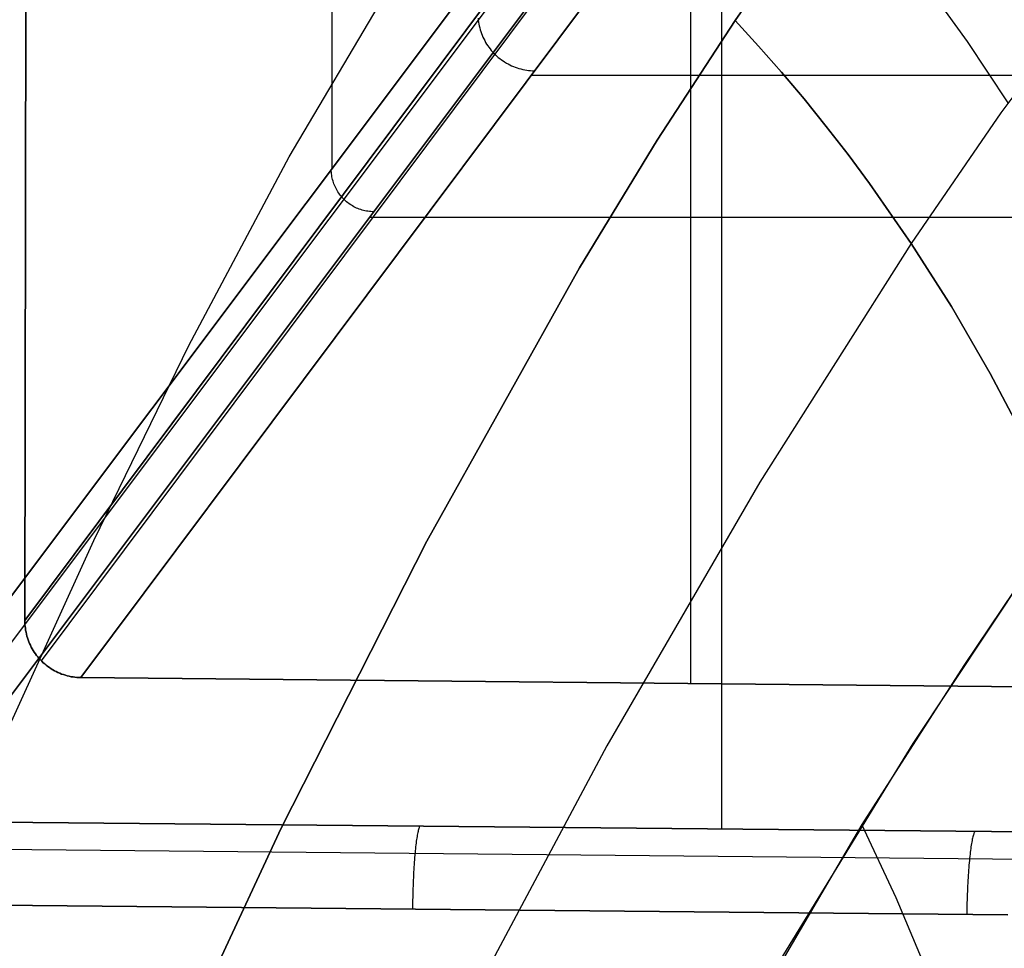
# Model space of a CAD drawing. Header units: millimetres. Extents: x -273 to 273, y -240 to 302.
# Tile 262 of 280: x 188 to 223, y 182 to 215. Entities that reach past the tile are written whole.
import ezdxf

# ---------------------------------------------------------------- set-up
doc = ezdxf.new("R2010")
doc.units = ezdxf.units.MM
doc.header["$MEASUREMENT"] = 0
doc.layers.add('IGES level 1', color=7, linetype='Continuous', true_color=0x3e413d)
doc.layers.add('IGES level 2', color=7, linetype='Continuous', true_color=0x008000)

msp = doc.modelspace()

# ---------------------------------------------------------------- linework, layer by layer
at = {"layer": 'IGES level 1'}
for p, q in [((198.912, 244.471, 204.758), (198.912, 209.754, 204.758)), ((188.094, 193.83, 418.783), (220.036, 236.582, 6)), ((220.036, 236.582, 6), (188.094, 193.83, 418.783)), ((220.618, 235.171, 5.999), (188.67, 192.411, 418.858)), ((190.068, 191.814, 418.989), (222.026, 234.588, 6)), ((222.026, 234.588, 6), (190.068, 191.814, 418.989)), ((182.824, 188.303, 409.516), (215, 231.205)), ((215, 231.205), (182.824, 188.303, 409.516)), ((183.235, 187.212, 409.833), (215.436, 230.146, 0)), ((184.275, 186.752, 410.041), (216.492, 229.709)), ((216.492, 229.709), (184.275, 186.752, 410.041)), ((188.141, 225.792, 418.174), (188.094, 193.83, 418.783)), ((188.094, 193.83, 418.783), (188.141, 225.792, 418.174)), ((212.63, 224.559, 49.159), (212.63, 186.489, 412.555)), ((211.553, 191.613, 420.93), (211.553, 220.571, 141.337)), ((204.061, 215.055, 212.507), (204.067, 214.986, 212.5)), ((204.067, 214.986, 212.5), (204.076, 214.917, 212.493)), ((204.076, 214.917, 212.493), (204.088, 214.849, 212.487)), ((204.088, 214.849, 212.487), (204.101, 214.781, 212.481)), ((204.101, 214.781, 212.481), (204.117, 214.714, 212.476)), ((204.117, 214.714, 212.476), (204.136, 214.647, 212.47)), ((204.136, 214.647, 212.47), (204.156, 214.581, 212.465)), ((204.156, 214.581, 212.465), (204.179, 214.516, 212.46)), ((204.179, 214.516, 212.46), (204.205, 214.451, 212.455)), ((204.205, 214.451, 212.455), (204.232, 214.387, 212.451)), ((204.232, 214.387, 212.451), (204.262, 214.325, 212.446)), ((204.262, 214.325, 212.446), (204.294, 214.263, 212.443)), ((204.294, 214.263, 212.443), (204.327, 214.203, 212.439)), ((204.327, 214.203, 212.439), (204.363, 214.143, 212.436)), ((204.363, 214.143, 212.436), (204.401, 214.085, 212.432)), ((204.401, 214.085, 212.432), (204.441, 214.028, 212.43)), ((204.441, 214.028, 212.43), (204.483, 213.973, 212.427)), ((204.483, 213.973, 212.427), (204.527, 213.919, 212.425)), ((204.527, 213.919, 212.425), (204.573, 213.867, 212.423)), ((204.573, 213.867, 212.423), (204.62, 213.816, 212.422)), ((204.62, 213.816, 212.422), (204.669, 213.767, 212.42)), ((204.669, 213.767, 212.42), (204.72, 213.72, 212.419)), ((204.72, 213.72, 212.419), (204.773, 213.674, 212.419)), ((204.773, 213.674, 212.419), (204.827, 213.631, 212.418)), ((204.827, 213.631, 212.418), (204.882, 213.589, 212.418)), ((204.882, 213.589, 212.418), (204.939, 213.549, 212.419)), ((204.939, 213.549, 212.419), (204.997, 213.511, 212.419)), ((204.997, 213.511, 212.419), (205.057, 213.475, 212.42)), ((205.057, 213.475, 212.42), (205.117, 213.441, 212.421)), ((205.117, 213.441, 212.421), (205.179, 213.41, 212.423)), ((205.179, 213.41, 212.423), (205.242, 213.38, 212.424)), ((205.242, 213.38, 212.424), (205.306, 213.353, 212.427)), ((205.306, 213.353, 212.427), (205.37, 213.328, 212.429)), ((205.37, 213.328, 212.429), (205.436, 213.305, 212.432)), ((205.436, 213.305, 212.432), (205.502, 213.284, 212.435)), ((205.502, 213.284, 212.435), (205.569, 213.266, 212.438)), ((205.569, 213.266, 212.438), (205.636, 213.25, 212.441)), ((205.636, 213.25, 212.441), (205.704, 213.236, 212.445)), ((205.704, 213.236, 212.445), (205.773, 213.225, 212.449)), ((205.773, 213.225, 212.449), (205.842, 213.216, 212.454)), ((205.842, 213.216, 212.454), (205.911, 213.209, 212.459)), ((205.911, 213.209, 212.459), (205.98, 213.205, 212.463)), ((228.193, 213.04, 214.042), (205.927, 213.04, 214.042)), ((205.98, 213.205, 212.463), (206.049, 213.203, 212.469)), ((198.891, 209.673, 205.035), (198.89, 209.725, 205.04)), ((198.894, 209.621, 205.03), (198.891, 209.673, 205.035)), ((198.899, 209.569, 205.025), (198.894, 209.621, 205.03)), ((198.906, 209.518, 205.02), (198.899, 209.569, 205.025)), ((198.914, 209.467, 205.015), (198.906, 209.518, 205.02)), ((198.925, 209.416, 205.01), (198.914, 209.467, 205.015)), ((198.937, 209.365, 205.006), (198.925, 209.416, 205.01)), ((198.95, 209.315, 205.002), (198.937, 209.365, 205.006)), ((198.966, 209.266, 204.998), (198.95, 209.315, 205.002)), ((198.983, 209.217, 204.994), (198.966, 209.266, 204.998)), ((199.002, 209.168, 204.991), (198.983, 209.217, 204.994)), ((199.023, 209.121, 204.987), (199.002, 209.168, 204.991)), ((199.045, 209.074, 204.984), (199.023, 209.121, 204.987)), ((199.069, 209.027, 204.981), (199.045, 209.074, 204.984)), ((199.094, 208.982, 204.978), (199.069, 209.027, 204.981)), ((199.121, 208.938, 204.976), (199.094, 208.982, 204.978)), ((199.15, 208.894, 204.974), (199.121, 208.938, 204.976)), ((199.18, 208.852, 204.971), (199.15, 208.894, 204.974)), ((199.211, 208.81, 204.97), (199.18, 208.852, 204.971)), ((199.244, 208.77, 204.968), (199.211, 208.81, 204.97)), ((199.278, 208.731, 204.966), (199.244, 208.77, 204.968)), ((199.314, 208.692, 204.965), (199.278, 208.731, 204.966)), ((199.351, 208.656, 204.964), (199.314, 208.692, 204.965)), ((199.389, 208.62, 204.964), (199.351, 208.656, 204.964)), ((199.428, 208.586, 204.963), (199.389, 208.62, 204.964)), ((199.469, 208.553, 204.963), (199.428, 208.586, 204.963)), ((199.51, 208.522, 204.963), (199.469, 208.553, 204.963)), ((199.553, 208.492, 204.963), (199.51, 208.522, 204.963)), ((199.596, 208.464, 204.964), (199.553, 208.492, 204.963)), ((199.641, 208.437, 204.964), (199.596, 208.464, 204.964)), ((199.686, 208.411, 204.965), (199.641, 208.437, 204.964)), ((199.733, 208.387, 204.966), (199.686, 208.411, 204.965)), ((199.78, 208.365, 204.968), (199.733, 208.387, 204.966)), ((199.828, 208.345, 204.969), (199.78, 208.365, 204.968)), ((199.876, 208.326, 204.971), (199.828, 208.345, 204.969)), ((199.925, 208.309, 204.973), (199.876, 208.326, 204.971)), ((199.975, 208.293, 204.975), (199.925, 208.309, 204.973)), ((200.025, 208.279, 204.978), (199.975, 208.293, 204.975)), ((200.076, 208.267, 204.981), (200.025, 208.279, 204.978)), ((200.127, 208.257, 204.984), (200.076, 208.267, 204.981)), ((200.178, 208.249, 204.987), (200.127, 208.257, 204.984)), ((200.23, 208.242, 204.99), (200.178, 208.249, 204.987)), ((200.281, 208.237, 204.994), (200.23, 208.242, 204.99)), ((200.333, 208.234, 204.997), (200.281, 208.237, 204.994)), ((200.385, 208.233, 205.001), (200.333, 208.234, 204.997)), ((200.241, 208.041, 206.832), (236.426, 208.041, 206.832)), ((188.094, 193.83, 418.783), (188.095, 193.76, 418.784)), ((188.095, 193.76, 418.784), (188.094, 193.83, 418.783)), ((188.095, 193.76, 418.784), (188.098, 193.69, 418.786)), ((188.098, 193.69, 418.786), (188.095, 193.76, 418.784)), ((188.098, 193.69, 418.786), (188.104, 193.621, 418.788)), ((188.104, 193.621, 418.787), (188.098, 193.69, 418.786)), ((188.104, 193.621, 418.788), (188.112, 193.552, 418.79)), ((188.112, 193.552, 418.789), (188.104, 193.621, 418.787)), ((188.112, 193.552, 418.79), (188.123, 193.483, 418.792)), ((188.123, 193.483, 418.792), (188.112, 193.552, 418.789)), ((188.123, 193.483, 418.792), (188.135, 193.414, 418.794)), ((188.135, 193.414, 418.794), (188.123, 193.483, 418.792)), ((188.135, 193.414, 418.794), (188.151, 193.346, 418.797)), ((188.151, 193.346, 418.797), (188.135, 193.414, 418.794)), ((188.151, 193.346, 418.797), (188.168, 193.279, 418.8)), ((188.168, 193.279, 418.799), (188.151, 193.346, 418.797)), ((188.168, 193.279, 418.8), (188.188, 193.212, 418.802)), ((188.188, 193.212, 418.802), (188.168, 193.279, 418.799)), ((188.188, 193.212, 418.802), (188.21, 193.146, 418.806)), ((188.21, 193.146, 418.805), (188.188, 193.212, 418.802)), ((188.21, 193.146, 418.806), (188.235, 193.081, 418.809)), ((188.235, 193.081, 418.809), (188.21, 193.146, 418.805)), ((188.235, 193.081, 418.809), (188.261, 193.016, 418.812)), ((188.261, 193.016, 418.812), (188.235, 193.081, 418.809)), ((188.261, 193.016, 418.812), (188.29, 192.953, 418.816)), ((188.29, 192.953, 418.816), (188.261, 193.016, 418.812)), ((188.29, 192.953, 418.816), (188.321, 192.891, 418.82)), ((188.321, 192.891, 418.82), (188.29, 192.953, 418.816)), ((188.321, 192.891, 418.82), (188.354, 192.83, 418.824)), ((188.355, 192.83, 418.824), (188.321, 192.891, 418.82)), ((188.354, 192.83, 418.824), (188.39, 192.77, 418.828)), ((188.39, 192.77, 418.828), (188.355, 192.83, 418.824)), ((188.39, 192.77, 418.828), (188.427, 192.711, 418.832)), ((188.427, 192.711, 418.832), (188.39, 192.77, 418.828)), ((188.427, 192.711, 418.832), (188.467, 192.653, 418.837)), ((188.467, 192.653, 418.836), (188.427, 192.711, 418.832)), ((188.467, 192.653, 418.837), (188.508, 192.597, 418.841)), ((188.508, 192.598, 418.841), (188.467, 192.653, 418.836)), ((188.551, 192.543, 418.846), (188.508, 192.598, 418.841)), ((188.508, 192.597, 418.841), (188.551, 192.543, 418.846)), ((188.551, 192.543, 418.846), (188.596, 192.49, 418.851)), ((188.596, 192.49, 418.85), (188.551, 192.543, 418.846)), ((188.596, 192.49, 418.851), (188.643, 192.439, 418.856)), ((188.643, 192.439, 418.855), (188.596, 192.49, 418.85)), ((188.643, 192.439, 418.856), (188.692, 192.389, 418.861)), ((188.692, 192.389, 418.861), (188.643, 192.439, 418.855)), ((188.692, 192.389, 418.861), (188.742, 192.341, 418.866)), ((188.742, 192.341, 418.866), (188.692, 192.389, 418.861)), ((188.742, 192.341, 418.866), (188.794, 192.295, 418.871)), ((188.794, 192.295, 418.871), (188.742, 192.341, 418.866)), ((188.794, 192.295, 418.871), (188.848, 192.25, 418.877)), ((188.848, 192.25, 418.876), (188.794, 192.295, 418.871)), ((188.848, 192.25, 418.877), (188.903, 192.208, 418.882)), ((188.903, 192.208, 418.882), (188.848, 192.25, 418.876)), ((188.903, 192.208, 418.882), (188.959, 192.167, 418.888)), ((188.959, 192.168, 418.887), (188.903, 192.208, 418.882)), ((189.017, 192.129, 418.893), (188.959, 192.168, 418.887)), ((188.959, 192.167, 418.888), (189.017, 192.129, 418.894)), ((189.017, 192.129, 418.894), (189.076, 192.092, 418.899)), ((189.076, 192.093, 418.899), (189.017, 192.129, 418.893)), ((189.137, 192.058, 418.905), (189.076, 192.093, 418.899)), ((189.076, 192.092, 418.899), (189.137, 192.058, 418.905)), ((189.137, 192.058, 418.905), (189.198, 192.026, 418.911)), ((189.198, 192.026, 418.911), (189.137, 192.058, 418.905)), ((189.198, 192.026, 418.911), (189.261, 191.996, 418.917)), ((189.261, 191.996, 418.916), (189.198, 192.026, 418.911)), ((189.261, 191.996, 418.917), (189.324, 191.968, 418.923)), ((189.324, 191.968, 418.922), (189.261, 191.996, 418.916)), ((189.324, 191.968, 418.923), (189.389, 191.942, 418.929)), ((189.389, 191.942, 418.928), (189.324, 191.968, 418.922)), ((189.389, 191.942, 418.929), (189.454, 191.919, 418.935)), ((189.454, 191.919, 418.934), (189.389, 191.942, 418.928)), ((189.454, 191.919, 418.935), (189.521, 191.898, 418.941)), ((189.521, 191.898, 418.941), (189.454, 191.919, 418.934)), ((189.521, 191.898, 418.941), (189.587, 191.879, 418.947)), ((189.588, 191.879, 418.947), (189.521, 191.898, 418.941)), ((189.587, 191.879, 418.947), (189.655, 191.862, 418.953)), ((189.655, 191.862, 418.953), (189.588, 191.879, 418.947)), ((189.655, 191.862, 418.953), (189.723, 191.848, 418.959)), ((189.723, 191.848, 418.959), (189.655, 191.862, 418.953)), ((189.723, 191.848, 418.959), (189.792, 191.837, 418.965)), ((189.792, 191.837, 418.965), (189.723, 191.848, 418.959)), ((189.792, 191.837, 418.965), (189.86, 191.827, 418.971)), ((189.86, 191.827, 418.971), (189.792, 191.837, 418.965)), ((189.86, 191.827, 418.971), (189.929, 191.82, 418.977)), ((189.929, 191.82, 418.977), (189.86, 191.827, 418.971)), ((189.929, 191.82, 418.977), (189.999, 191.816, 418.983)), ((189.999, 191.816, 418.983), (189.929, 191.82, 418.977)), ((189.999, 191.816, 418.983), (190.068, 191.814, 418.989)), ((190.068, 191.814, 418.989), (189.999, 191.816, 418.983)), ((190.068, 191.814, 418.989), (223.33, 191.493, 422.083)), ((223.33, 191.493, 422.083), (190.068, 191.814, 418.989)), ((184.275, 186.752, 410.041), (223.977, 186.373, 413.663)), ((223.977, 186.373, 413.663), (184.275, 186.752, 410.041)), ((201.919, 186.265, 412.65), (201.91, 186.215, 412.74)), ((201.927, 186.311, 412.558), (201.919, 186.265, 412.65)), ((201.936, 186.354, 412.464), (201.927, 186.311, 412.558)), ((201.945, 186.394, 412.37), (201.936, 186.354, 412.464)), ((201.954, 186.431, 412.273), (201.945, 186.394, 412.37)), ((201.963, 186.464, 412.176), (201.954, 186.431, 412.273)), ((201.972, 186.494, 412.077), (201.963, 186.464, 412.176)), ((201.982, 186.521, 411.978), (201.972, 186.494, 412.077)), ((201.991, 186.544, 411.877), (201.982, 186.521, 411.978)), ((202, 186.563, 411.776), (201.991, 186.544, 411.877)), ((202.01, 186.579, 411.674), (202, 186.563, 411.776)), ((202.019, 186.592, 411.572), (202.01, 186.579, 411.674)), ((221.51, 186.27, 414.027), (221.5, 186.237, 414.124)), ((221.52, 186.3, 413.928), (221.51, 186.27, 414.027)), ((221.53, 186.327, 413.829), (221.52, 186.3, 413.928)), ((221.541, 186.35, 413.728), (221.53, 186.327, 413.829)), ((221.551, 186.369, 413.627), (221.541, 186.35, 413.728)), ((221.561, 186.385, 413.526), (221.551, 186.369, 413.627)), ((221.571, 186.398, 413.423), (221.561, 186.385, 413.526)), ((201.869, 185.922, 413.164), (201.861, 185.855, 413.242)), ((201.877, 185.986, 413.083), (201.869, 185.922, 413.164)), ((201.885, 186.048, 413), (201.877, 185.986, 413.083)), ((201.893, 186.107, 412.916), (201.885, 186.048, 413)), ((201.901, 186.162, 412.829), (201.893, 186.107, 412.916)), ((201.91, 186.215, 412.74), (201.901, 186.162, 412.829)), ((221.442, 185.968, 414.68), (221.433, 185.912, 414.766)), ((221.452, 186.021, 414.591), (221.442, 185.968, 414.68)), ((221.461, 186.071, 414.501), (221.452, 186.021, 414.591)), ((221.471, 186.117, 414.409), (221.461, 186.071, 414.501)), ((221.48, 186.16, 414.315), (221.471, 186.117, 414.409)), ((221.49, 186.2, 414.221), (221.48, 186.16, 414.315)), ((221.5, 186.237, 414.124), (221.49, 186.2, 414.221)), ((184.111, 185.799, 411.931), (224.703, 185.408, 415.645)), ((201.839, 185.637, 413.462), (201.832, 185.56, 413.53)), ((201.846, 185.712, 413.391), (201.839, 185.637, 413.462)), ((201.854, 185.785, 413.318), (201.846, 185.712, 413.391)), ((201.861, 185.855, 413.242), (201.854, 185.785, 413.318)), ((221.39, 185.59, 415.168), (221.382, 185.518, 415.242)), ((221.398, 185.66, 415.092), (221.39, 185.59, 415.168)), ((221.407, 185.727, 415.014), (221.398, 185.66, 415.092)), ((221.415, 185.792, 414.934), (221.407, 185.727, 415.014)), ((221.424, 185.854, 414.851), (221.415, 185.792, 414.934)), ((221.433, 185.912, 414.766), (221.424, 185.854, 414.851)), ((201.807, 185.228, 413.776), (201.801, 185.14, 413.83)), ((201.813, 185.314, 413.719), (201.807, 185.228, 413.776)), ((201.819, 185.398, 413.659), (201.813, 185.314, 413.719)), ((201.826, 185.48, 413.596), (201.819, 185.398, 413.659)), ((201.832, 185.56, 413.53), (201.826, 185.48, 413.596)), ((221.359, 185.286, 415.446), (221.352, 185.204, 415.509)), ((221.367, 185.365, 415.381), (221.359, 185.286, 415.446)), ((221.374, 185.443, 415.312), (221.367, 185.365, 415.381)), ((221.382, 185.518, 415.242), (221.374, 185.443, 415.312)), ((201.791, 184.959, 413.929), (201.786, 184.866, 413.973)), ((201.796, 185.05, 413.881), (201.791, 184.959, 413.929)), ((201.801, 185.14, 413.83), (201.796, 185.05, 413.881)), ((221.333, 184.945, 415.68), (221.327, 184.855, 415.731)), ((221.339, 185.033, 415.626), (221.333, 184.945, 415.68)), ((221.345, 185.12, 415.569), (221.339, 185.033, 415.626)), ((221.352, 185.204, 415.509), (221.345, 185.12, 415.569)), ((201.773, 184.578, 414.088), (201.769, 184.479, 414.119)), ((201.777, 184.675, 414.053), (201.773, 184.578, 414.088)), ((201.781, 184.771, 414.015), (201.777, 184.675, 414.053)), ((201.786, 184.866, 413.973), (201.781, 184.771, 414.015)), ((221.311, 184.576, 415.865), (221.306, 184.48, 415.903)), ((221.316, 184.671, 415.823), (221.311, 184.576, 415.865)), ((221.321, 184.764, 415.778), (221.316, 184.671, 415.823)), ((221.327, 184.855, 415.731), (221.321, 184.764, 415.778)), ((201.762, 184.279, 414.172), (201.76, 184.178, 414.193)), ((201.766, 184.38, 414.148), (201.762, 184.279, 414.172)), ((201.769, 184.479, 414.119), (201.766, 184.38, 414.148)), ((221.293, 184.185, 415.997), (221.29, 184.084, 416.022)), ((221.297, 184.284, 415.969), (221.293, 184.185, 415.997)), ((221.301, 184.383, 415.937), (221.297, 184.284, 415.969)), ((221.306, 184.48, 415.903), (221.301, 184.383, 415.937)), ((201.753, 183.871, 414.236), (201.751, 183.768, 414.243)), ((201.755, 183.974, 414.225), (201.753, 183.871, 414.236)), ((201.757, 184.076, 414.211), (201.755, 183.974, 414.225)), ((201.76, 184.178, 414.193), (201.757, 184.076, 414.211)), ((221.284, 183.881, 416.06), (221.281, 183.778, 416.075)), ((221.287, 183.983, 416.043), (221.284, 183.881, 416.06)), ((221.29, 184.084, 416.022), (221.287, 183.983, 416.043)), ((222.719, 183.454, 416.239), (184.029, 183.826, 412.718)), ((184.029, 183.826, 412.718), (222.719, 183.454, 416.239)), ((201.751, 183.768, 414.243), (201.75, 183.665, 414.247)), ((221.278, 183.572, 416.092), (221.276, 183.469, 416.096)), ((221.279, 183.676, 416.085), (221.278, 183.572, 416.092)), ((221.281, 183.778, 416.075), (221.279, 183.676, 416.085))]:
    msp.add_line(p, q, dxfattribs=at)
at = {"layer": 'IGES level 2', "color": 31, "true_color": 0xfabe47}
for p, q in [((213.112, 214.971, 738.226), (215.293, 218.119, 745.743)), ((215.293, 218.119, 745.743), (213.112, 214.971, 738.226)), ((197.408, 210.172, 716.164), (201.128, 216.462, 731.916)), ((221.304, 214.234, 742.492), (219.829, 216.279, 745.299)), ((225.957, 216.391, 749.181), (222.478, 211.72, 738.707)), ((210.37, 210.755, 728.062), (213.112, 214.971, 738.226)), ((213.112, 214.971, 738.226), (210.37, 210.755, 728.062)), ((213.936, 214.072, 737.114), (213.112, 214.971, 738.226)), ((213.112, 214.971, 738.226), (213.936, 214.072, 737.114)), ((214.747, 213.151, 735.955), (213.936, 214.072, 737.114)), ((213.936, 214.072, 737.114), (214.747, 213.151, 735.955)), ((222.732, 212.074, 739.509), (221.304, 214.234, 742.492)), ((215.543, 212.208, 734.752), (214.747, 213.151, 735.955)), ((214.747, 213.151, 735.955), (215.543, 212.208, 734.752)), ((216.326, 211.241, 733.504), (215.543, 212.208, 734.752)), ((215.543, 212.208, 734.752), (216.326, 211.241, 733.504)), ((222.478, 211.72, 738.707), (219.32, 207.118, 728.101)), ((217.095, 210.249, 732.214), (216.326, 211.241, 733.504)), ((216.326, 211.241, 733.504), (217.095, 210.249, 732.214)), ((207.633, 206.255, 717.091), (210.37, 210.755, 728.062)), ((210.37, 210.755, 728.062), (207.633, 206.255, 717.091)), ((217.85, 209.233, 730.883), (217.095, 210.249, 732.214)), ((217.095, 210.249, 732.214), (217.85, 209.233, 730.883)), ((193.868, 203.514, 699.224), (197.408, 210.172, 716.164)), ((219.32, 207.118, 728.101), (217.85, 209.233, 730.883)), ((217.85, 209.233, 730.883), (219.32, 207.118, 728.101)), ((219.32, 207.118, 728.101), (213.99, 198.703, 708.22)), ((220.736, 204.889, 725.169), (219.32, 207.118, 728.101)), ((219.32, 207.118, 728.101), (220.736, 204.889, 725.169)), ((202.25, 196.62, 693.152), (207.633, 206.255, 717.091)), ((207.633, 206.255, 717.091), (202.25, 196.62, 693.153)), ((222.097, 202.537, 722.097), (220.736, 204.889, 725.169)), ((220.736, 204.889, 725.169), (222.097, 202.537, 722.097)), ((190.525, 196.652, 681.369), (193.868, 203.514, 699.224)), ((223.405, 200.055, 718.897), (222.097, 202.537, 722.097)), ((222.097, 202.537, 722.097), (223.405, 200.055, 718.897)), ((213.99, 198.703, 708.22), (208.594, 189.405, 685.684)), ((219.386, 189.489, 697.318), (224.66, 197.434, 715.577)), ((224.66, 197.434, 715.577), (221.172, 192.247, 703.715)), ((187.393, 189.75, 662.872), (190.525, 196.652, 681.369)), ((197.119, 186.505, 667.257), (202.25, 196.62, 693.152)), ((202.25, 196.62, 693.153), (197.119, 186.505, 667.257)), ((221.172, 192.247, 703.715), (217.584, 186.633, 690.643)), ((208.594, 189.405, 685.684), (203.343, 179.559, 661.241)), ((213.967, 180.66, 676.547), (219.386, 189.489, 697.318)), ((217.584, 186.633, 690.643), (210.392, 174.396, 661.612)), ((218.786, 184.053, 687.823), (217.584, 186.633, 690.643)), ((192.394, 176.346, 640.254), (197.119, 186.505, 667.257)), ((197.119, 186.505, 667.257), (192.394, 176.346, 640.254)), ((219.932, 181.33, 684.923), (218.786, 184.053, 687.823))]:
    msp.add_line(p, q, dxfattribs=at)

doc.saveas('drawing.dxf')
